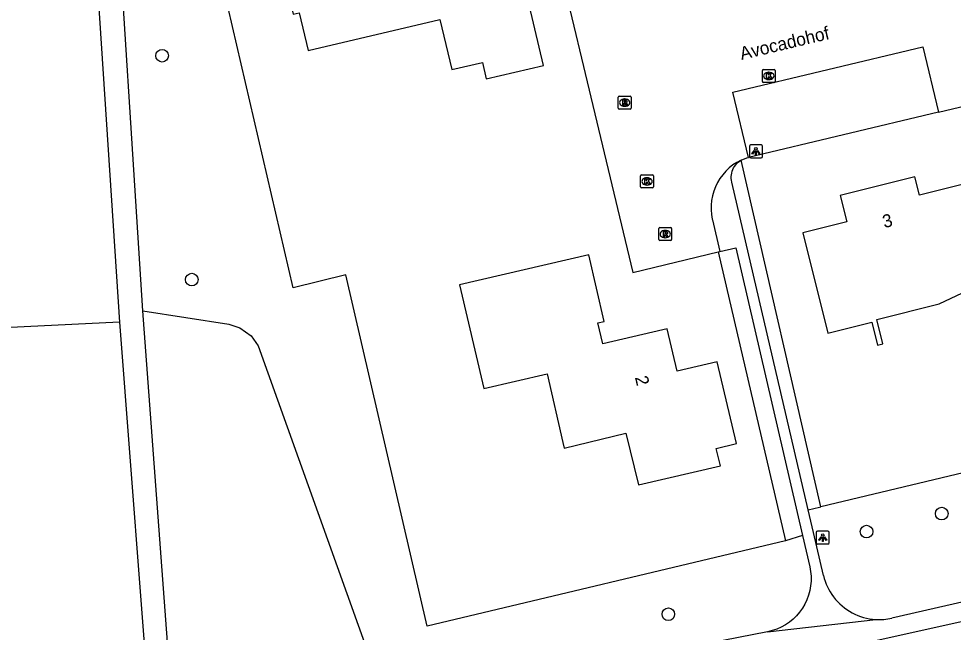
# Model space of a CAD drawing. Extents: x 162026 to 163499, y 387297 to 388169.
# Drawn here: x 163052.4 to 163124.7, y 387532.2 to 387579.6 of the extents above; entities that cross this region are included whole.
import ezdxf

# ---------------------------------------------------------------- set-up
doc = ezdxf.new("R2010")
doc.units = 0
for name, color, linetype in [('IMGEO_Boom', 7, 'Continuous'), ('IMGEO_Groenvoorziening', 7, 'Continuous'), ('IMGEO_Kolk', 7, 'Continuous'), ('IMGEO_Lichtpunt', 7, 'Continuous'), ('IMGEO_Loofbos', 7, 'Continuous'), ('IMGEO_Openbare_ruimte_label', 7, 'Continuous'), ('IMGEO_Pand', 7, 'Continuous'), ('IMGEO_Pand_nummerreeks', 7, 'Continuous'), ('IMGEO_Parkeervlak_open', 7, 'Continuous'), ('IMGEO_Rijbaan_lokaal_open', 7, 'Continuous'), ('IMGEO_Rioolput', 7, 'Continuous'), ('IMGEO_Voetpad_halfverhard', 7, 'Continuous')]:
    doc.layers.add(name, color=color, linetype=linetype)

msp = doc.modelspace()

# ---------------------------------------------------------------- linework, layer by layer
at = {"layer": 'IMGEO_Boom'}
for centre in [(163063.516, 387576.788), (163065.811, 387559.471), (163123.821, 387541.376), (163117.999, 387539.978), (163102.67, 387533.594)]:
    msp.add_circle(centre, 0.489, dxfattribs=at)
at = {"layer": 'IMGEO_Groenvoorziening'}
for points in [[(163111.741, 387539.279), (163084.009, 387532.678), (163077.735, 387559.831), (163073.657, 387558.83), (163068.617, 387580.5)], [(163114.474, 387541.901), (163108.299, 387568.707)], [(163106.524, 387561.608), (163111.741, 387539.279)], [(163062.012, 387557.053), (163068.676, 387556.013), (163069.526, 387555.746), (163070.402, 387555.11), (163070.935, 387554.347), (163080.929, 387526.484)], [(163060.228, 387556.181), (163029.112, 387554.666), (163026.508, 387554.274), (163025.39, 387553.944), (163008.873, 387544.668), (163000, 387540.099), (162999.735, 387539.954), (162996.59, 387545.901)], [(163113.042, 387539.669), (163111.741, 387539.279)]]:
    msp.add_lwpolyline(points, dxfattribs=at)
at = {"layer": 'IMGEO_Kolk'}
for p, q in [((163109.941, 387574.8), (163109.941, 387575.652)), ((163110.016, 387575.726), (163110.868, 387575.726)), ((163110.429, 387575.506), (163110.454, 387575.506)), ((163110.942, 387575.652), (163110.942, 387574.8)), ((163110.868, 387574.726), (163110.016, 387574.726)), ((163110.452, 387574.946), (163110.427, 387574.946)), ((163100.522, 387566.635), (163100.522, 387567.487)), ((163100.597, 387567.561), (163101.449, 387567.561)), ((163101.01, 387567.341), (163101.035, 387567.341)), ((163101.523, 387567.487), (163101.523, 387566.635)), ((163101.449, 387566.561), (163100.597, 387566.561)), ((163101.033, 387566.781), (163101.008, 387566.781))]:
    msp.add_line(p, q, dxfattribs=at)
for points in [[(163109.941, 387574.8), (163109.941, 387575.652)], [(163110.016, 387575.726), (163110.868, 387575.726)], [(163110.262, 387575.426), (163110.385, 387575.426), (163110.385, 387575.275), (163110.515, 387575.426), (163110.679, 387575.426), (163110.533, 387575.275), (163110.686, 387575.026), (163110.534, 387575.026), (163110.449, 387575.19), (163110.385, 387575.123), (163110.385, 387575.026), (163110.262, 387575.026), (163110.262, 387575.426)], [(163110.942, 387575.652), (163110.942, 387574.8)], [(163110.868, 387574.726), (163110.016, 387574.726)], [(163100.522, 387566.635), (163100.522, 387567.487)], [(163100.597, 387567.561), (163101.449, 387567.561)], [(163100.843, 387567.261), (163100.966, 387567.261), (163100.966, 387567.11), (163101.096, 387567.261), (163101.26, 387567.261), (163101.114, 387567.11), (163101.267, 387566.861), (163101.115, 387566.861), (163101.03, 387567.025), (163100.966, 387566.958), (163100.966, 387566.861), (163100.843, 387566.861), (163100.843, 387567.261)], [(163101.523, 387567.487), (163101.523, 387566.635)], [(163101.449, 387566.561), (163100.597, 387566.561)]]:
    msp.add_lwpolyline(points, dxfattribs=at)
for centre, start, end in [((163110.018, 387575.65), 91.55205, 178.44795), ((163110.018, 387575.65), 91.55205, 178.44795), ((163110.866, 387575.65), 1.55205, 88.44795), ((163110.866, 387575.65), 1.55205, 88.44795), ((163110.018, 387574.802), 181.55205, 268.44795), ((163110.018, 387574.802), 181.55205, 268.44795), ((163110.866, 387574.802), 271.55205, 358.44795), ((163110.866, 387574.802), 271.55205, 358.44795), ((163100.599, 387567.485), 91.55205, 178.44795), ((163100.599, 387567.485), 91.55205, 178.44795), ((163101.447, 387567.485), 1.55205, 88.44795), ((163101.447, 387567.485), 1.55205, 88.44795), ((163100.599, 387566.637), 181.55205, 268.44795), ((163100.599, 387566.637), 181.55205, 268.44795), ((163101.447, 387566.637), 271.55205, 358.44795), ((163101.447, 387566.637), 271.55205, 358.44795)]:
    msp.add_arc(centre, 0.0765, start, end, dxfattribs=at)
for centre, major_axis, ratio, start_param, end_param in [((163110.428, 387575.226), (-0.387, 0.002), 0.722429, 4.712389, 7.853982), ((163110.453, 387575.226), (-0.39, 0.002), 0.717154, 1.570796, 4.712389), ((163101.009, 387567.061), (-0.387, 0.002), 0.722429, 4.712389, 7.853982), ((163101.034, 387567.061), (-0.39, 0.002), 0.717154, 1.570796, 4.712389)]:
    msp.add_ellipse(centre, major_axis=major_axis, ratio=ratio, start_param=start_param, end_param=end_param, dxfattribs=at)
at = {"layer": 'IMGEO_Lichtpunt'}
for p, q in [((163108.946, 387569.787), (163108.946, 387568.98)), ((163108.946, 387569.787), (163108.946, 387568.98)), ((163109.848, 387569.882), (163109.04, 387569.882)), ((163109.848, 387569.882), (163109.04, 387569.882)), ((163109.942, 387568.98), (163109.942, 387569.787)), ((163109.942, 387568.98), (163109.942, 387569.787)), ((163109.04, 387568.886), (163109.848, 387568.886)), ((163109.04, 387568.886), (163109.848, 387568.886)), ((163114.113, 387539.924), (163114.113, 387539.117)), ((163114.113, 387539.924), (163114.113, 387539.117)), ((163115.015, 387540.019), (163114.207, 387540.019)), ((163115.015, 387540.019), (163114.207, 387540.019)), ((163115.109, 387539.117), (163115.109, 387539.924)), ((163115.109, 387539.117), (163115.109, 387539.924)), ((163114.207, 387539.023), (163115.015, 387539.023)), ((163114.207, 387539.023), (163115.015, 387539.023))]:
    msp.add_line(p, q, dxfattribs=at)
for points in [[(163109.32, 387569.451), (163109.359, 387569.423), (163109.171, 387569.161), (163109.133, 387569.188), (163109.32, 387569.451)], [(163109.422, 387569.403), (163109.469, 387569.403), (163109.469, 387569.081), (163109.422, 387569.081), (163109.422, 387569.403)], [(163109.532, 387569.423), (163109.57, 387569.45), (163109.757, 387569.188), (163109.718, 387569.16), (163109.532, 387569.423)], [(163114.487, 387539.588), (163114.526, 387539.56), (163114.338, 387539.298), (163114.3, 387539.325), (163114.487, 387539.588)], [(163114.589, 387539.54), (163114.636, 387539.54), (163114.636, 387539.218), (163114.589, 387539.218), (163114.589, 387539.54)], [(163114.699, 387539.56), (163114.737, 387539.587), (163114.924, 387539.325), (163114.885, 387539.297), (163114.699, 387539.56)]]:
    msp.add_lwpolyline(points, dxfattribs=at)
for centre in [(163109.445, 387569.585), (163114.612, 387539.722)]:
    msp.add_circle(centre, 0.0994, dxfattribs=at)
for centre, start, end in [((163109.04, 387569.787), 90, 180), ((163109.04, 387569.787), 90, 180), ((163109.848, 387569.787), 0, 90), ((163109.848, 387569.787), 0, 90), ((163109.04, 387568.98), 180, 270), ((163109.04, 387568.98), 180, 270), ((163109.848, 387568.98), 270, 0), ((163109.848, 387568.98), 270, 360), ((163114.207, 387539.924), 90, 180), ((163114.207, 387539.924), 90, 180), ((163115.015, 387539.924), 0, 90), ((163115.015, 387539.924), 0, 90), ((163114.207, 387539.117), 180, 270), ((163114.207, 387539.117), 180, 270), ((163115.015, 387539.117), 270, 0), ((163115.015, 387539.117), 270, 360)]:
    msp.add_arc(centre, 0.0946, start, end, dxfattribs=at)
at = {"layer": 'IMGEO_Loofbos'}
for points in [[(163161.727, 387584.593), (163162.145, 387582.845), (163168.066, 387558.116), (163140.975, 387551.419), (163141.671, 387548.399), (163134.855, 387546.77), (163114.474, 387541.901)], [(163113.485, 387541.665), (163114.37, 387541.876), (163114.474, 387541.901)]]:
    msp.add_lwpolyline(points, dxfattribs=at)
at = {"layer": 'IMGEO_Pand'}
for points in [[(163068.617, 387580.5), (163073.26, 387581.601), (163073.64, 387579.998), (163074.113, 387580.11), (163074.808, 387577.178), (163085.004, 387579.596), (163085.926, 387575.707), (163088.286, 387576.267), (163088.59, 387574.988), (163093.022, 387576.04), (163090.455, 387586.862), (163083.899, 387585.306), (163083.617, 387586.495), (163081.978, 387593.406), (163081.942, 387593.558)], [(163119.265, 387554.491), (163118.792, 387556.374), (163123.628, 387557.587), (163126.73, 387559.054), (163126.608, 387559.539), (163131.555, 387560.779), (163129.766, 387567.916), (163122.088, 387565.991), (163121.73, 387567.421), (163115.958, 387565.975), (163116.466, 387563.948), (163113.073, 387563.098), (163115.017, 387555.335), (163118.411, 387556.185), (163118.861, 387554.39), (163119.265, 387554.491)], [(163102.577, 387555.668), (163102.248, 387555.592), (163097.597, 387554.512), (163097.223, 387556.124), (163097.709, 387556.237), (163096.515, 387561.377), (163086.526, 387559.057), (163088.388, 387551.039), (163093.287, 387552.177), (163094.517, 387546.881), (163094.621, 387546.435), (163099.384, 387547.595), (163100.358, 387543.597), (163106.695, 387545.071), (163106.366, 387546.417), (163107.951, 387546.803), (163106.44, 387553.121), (163103.341, 387552.38), (163102.577, 387555.668)]]:
    msp.add_lwpolyline(points, dxfattribs=at)
at = {"layer": 'IMGEO_Parkeervlak_open'}
msp.add_lwpolyline([(163123.555, 387572.422), (163108.868, 387568.917)], dxfattribs=at)
at = {"layer": 'IMGEO_Rijbaan_lokaal_open'}
for points in [[(163091.387, 387595.661), (163099.923, 387560.027), (163106.524, 387561.608)], [(163123.555, 387572.422), (163135.145, 387575.189), (163134.494, 387577.923), (163134.464, 387578.05)], [(163108.868, 387568.917), (163107.663, 387573.965), (163122.35, 387577.471), (163123.555, 387572.422)], [(163108.299, 387568.707), (163107.976, 387568.535), (163107.67, 387568.335), (163107.383, 387568.109), (163107.118, 387567.857), (163106.875, 387567.583), (163106.659, 387567.289), (163106.469, 387566.976), (163106.308, 387566.648), (163106.178, 387566.306), (163106.078, 387565.955), (163106.01, 387565.595), (163105.974, 387565.232), (163105.971, 387564.866), (163106.001, 387564.502), (163106.063, 387564.141), (163106.074, 387564.092), (163106.661, 387561.641)], [(163108.299, 387568.707), (163108.736, 387568.885), (163108.868, 387568.917)], [(163106.524, 387561.608), (163106.661, 387561.641)]]:
    msp.add_lwpolyline(points, dxfattribs=at)
at = {"layer": 'IMGEO_Rioolput'}
for p, q in [((163098.873, 387573.66), (163099.725, 387573.66)), ((163098.798, 387572.734), (163098.798, 387573.586)), ((163099.309, 387572.88), (163099.284, 387572.88)), ((163099.286, 387573.44), (163099.311, 387573.44)), ((163099.799, 387573.586), (163099.799, 387572.734)), ((163099.725, 387572.66), (163098.873, 387572.66)), ((163102, 387563.491), (163102.852, 387563.491)), ((163101.925, 387562.565), (163101.925, 387563.417)), ((163102.413, 387563.271), (163102.438, 387563.271)), ((163102.926, 387563.417), (163102.926, 387562.565)), ((163102.852, 387562.491), (163102, 387562.491)), ((163102.436, 387562.711), (163102.411, 387562.711))]:
    msp.add_line(p, q, dxfattribs=at)
for points in [[(163098.873, 387573.66), (163099.725, 387573.66)], [(163098.798, 387572.734), (163098.798, 387573.586)], [(163099.387, 387573.358), (163099.135, 387573.36), (163099.135, 387572.96)], [(163099.135, 387572.96), (163099.259, 387572.96), (163099.259, 387573.122), (163099.27, 387573.122)], [(163099.313, 387573.279), (163099.259, 387573.279), (163099.259, 387573.198)], [(163099.259, 387573.198), (163099.311, 387573.198)], [(163099.317, 387573.093), (163099.388, 387572.96), (163099.528, 387572.96), (163099.463, 387573.086)], [(163099.799, 387573.586), (163099.799, 387572.734)], [(163099.725, 387572.66), (163098.873, 387572.66)], [(163102, 387563.491), (163102.852, 387563.491)], [(163101.925, 387562.565), (163101.925, 387563.417)], [(163102.514, 387563.189), (163102.262, 387563.191), (163102.262, 387562.791)], [(163102.262, 387562.791), (163102.386, 387562.791), (163102.386, 387562.953), (163102.397, 387562.953)], [(163102.44, 387563.11), (163102.386, 387563.11), (163102.386, 387563.029)], [(163102.386, 387563.029), (163102.438, 387563.029)], [(163102.444, 387562.924), (163102.515, 387562.791), (163102.655, 387562.791), (163102.59, 387562.917)], [(163102.926, 387563.417), (163102.926, 387562.565)], [(163102.852, 387562.491), (163102, 387562.491)]]:
    msp.add_lwpolyline(points, dxfattribs=at)
for centre, radius, start, end in [((163098.875, 387573.584), 0.0765, 91.55205, 178.44795), ((163098.875, 387573.584), 0.0765, 91.55205, 178.44795), ((163099.723, 387573.584), 0.0765, 1.55205, 88.44795), ((163099.723, 387573.584), 0.0765, 1.55205, 88.44795), ((163099.269, 387573.069), 0.0533, 26.02933, 88.69889), ((163099.295, 387573.387), 0.19, 274.7715, 282.96867), ((163099.319, 387573.183), 0.0964, 77.00612, 93.18647), ((163099.333, 387573.24), 0.0378, 276.66336, 79.67722), ((163099.386, 387573.248), 0.109, 350.36119, 89.41601), ((163099.384, 387573.248), 0.112, 277.58423, 350.98172), ((163099.368, 387573.033), 0.108, 29.51342, 73.79051), ((163098.875, 387572.736), 0.0765, 181.55205, 268.44795), ((163098.875, 387572.736), 0.0765, 181.55205, 268.44795), ((163099.723, 387572.736), 0.0765, 271.55205, 358.44795), ((163099.723, 387572.736), 0.0765, 271.55205, 358.44795), ((163102.002, 387563.415), 0.0765, 91.55205, 178.44795), ((163102.002, 387563.415), 0.0765, 91.55205, 178.44795), ((163102.85, 387563.415), 0.0765, 1.55205, 88.44795), ((163102.85, 387563.415), 0.0765, 1.55205, 88.44795), ((163102.396, 387562.9), 0.0533, 26.02933, 88.69889), ((163102.422, 387563.218), 0.19, 274.7715, 282.96867), ((163102.446, 387563.014), 0.0964, 77.00612, 93.18647), ((163102.46, 387563.071), 0.0378, 276.66336, 79.67722), ((163102.513, 387563.079), 0.109, 350.36119, 89.41601), ((163102.511, 387563.079), 0.112, 277.58423, 350.98172), ((163102.495, 387562.864), 0.108, 29.51342, 73.79051), ((163102.002, 387562.567), 0.0765, 181.55205, 268.44795), ((163102.002, 387562.567), 0.0765, 181.55205, 268.44795), ((163102.85, 387562.567), 0.0765, 271.55205, 358.44795), ((163102.85, 387562.567), 0.0765, 271.55205, 358.44795)]:
    msp.add_arc(centre, radius, start, end, dxfattribs=at)
for centre, major_axis, ratio, start_param, end_param in [((163099.285, 387573.16), (-0.387, 0.002), 0.722429, 4.712389, 7.853982), ((163099.31, 387573.16), (-0.39, 0.002), 0.717154, 1.570796, 4.712389), ((163102.412, 387562.991), (-0.387, 0.002), 0.722429, 4.712389, 7.853982), ((163102.437, 387562.991), (-0.39, 0.002), 0.717154, 1.570796, 4.712389)]:
    msp.add_ellipse(centre, major_axis=major_axis, ratio=ratio, start_param=start_param, end_param=end_param, dxfattribs=at)
at = {"layer": 'IMGEO_Voetpad_halfverhard'}
for points in [[(163057.784, 387593.047), (163060.228, 387556.181)], [(163062.012, 387557.053), (163059.727, 387593.008)], [(163113.485, 387541.665), (163107.574, 387567.011), (163107.548, 387567.156), (163107.536, 387567.296), (163107.536, 387567.436), (163107.55, 387567.576), (163107.575, 387567.714), (163107.613, 387567.849), (163107.662, 387567.98), (163107.723, 387568.106), (163107.796, 387568.227), (163107.878, 387568.34), (163107.971, 387568.446), (163108.072, 387568.542), (163108.182, 387568.63), (163108.299, 387568.707)], [(163106.661, 387561.641), (163107.886, 387561.934), (163113.042, 387539.669)], [(163064.166, 387528.299), (163062.012, 387557.053)], [(163060.228, 387556.181), (163062.66, 387524.277), (163064.057, 387511.581), (163064.894, 387505.774), (163065.933, 387500), (163068.301, 387489.754), (163070.669, 387482.092), (163071.842, 387478.768), (163077.096, 387465.799)], [(163114.671, 387536.58), (163113.891, 387539.923), (163113.485, 387541.665)], [(163113.042, 387539.669), (163113.603, 387537.248), (163113.669, 387536.892), (163113.705, 387536.523), (163113.707, 387536.152), (163113.676, 387535.782), (163113.612, 387535.417), (163113.516, 387535.059), (163113.388, 387534.71), (163113.23, 387534.375), (163113.042, 387534.055), (163112.827, 387533.753), (163112.585, 387533.471), (163112.319, 387533.213), (163112.032, 387532.979), (163111.724, 387532.771), (163111.399, 387532.592), (163111.059, 387532.443), (163110.708, 387532.324), (163110.347, 387532.238)], [(163115.579, 387530.861), (163136.948, 387535.616), (163147.259, 387537.91), (163146.841, 387539.41), (163137.214, 387537.219), (163136.671, 387537.095), (163119.955, 387533.29)], [(163110.347, 387532.238), (163118.715, 387533.187)], [(163110.347, 387532.238), (163080.929, 387526.484)]]:
    msp.add_lwpolyline(points, dxfattribs=at)
for centre, radius, start, end in [((163118.993, 387537.611), 4.443, 193.41164, 217.0743), ((163118.976, 387537.607), 4.428, 217.16651, 266.61754), ((163118.97, 387537.632), 4.452, 266.71574, 282.78095)]:
    msp.add_arc(centre, radius, start, end, dxfattribs=at)

# ---------------------------------------------------------------- texts
at = {"layer": 'IMGEO_Openbare_ruimte_label'}
msp.add_text('Avocadohof', height=1, rotation=13.41107, dxfattribs=at).set_placement((163108.329, 387576.453))
at = {"layer": 'IMGEO_Pand_nummerreeks'}
for s, rotation, p in [('3', 14.06427, (163119.374, 387563.45)), ('2', 283.07686, (163100.081, 387551.915))]:
    msp.add_text(s, height=1, rotation=rotation, dxfattribs=at).set_placement(p)

doc.saveas('drawing.dxf')
